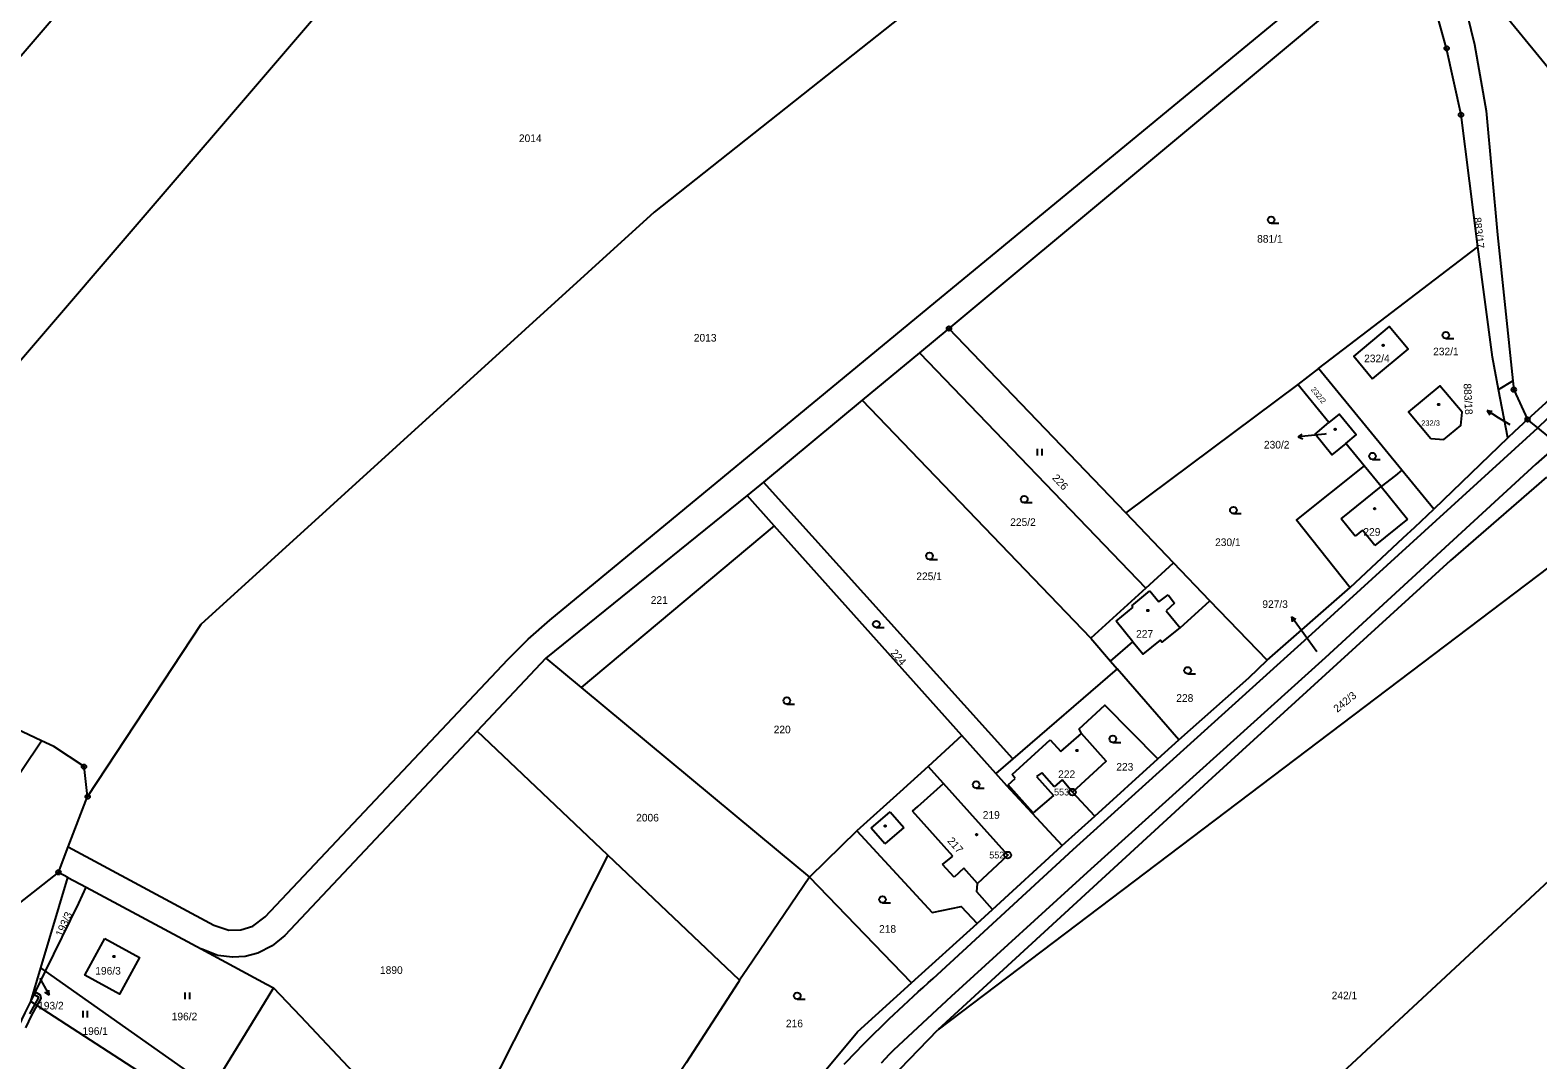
# Model space of a CAD drawing. Extents: x -504988 to -494607, y -1123820 to -1114018.
# Drawn here: x -501568.7 to -501232.9, y -1120834.1 to -1120604.7 of the extents above; entities that cross this region are included whole.
import ezdxf

# ---------------------------------------------------------------- set-up
doc = ezdxf.new("R2010")
doc.units = 0
for name, color, linetype in [('Hranice parcel', 7, 'Continuous'), ('Parcelní čísla', 7, 'Continuous'), ('Pop  PČ popisy', 7, 'Continuous'), ('Vnitřní kresba', 7, 'Continuous'), ('Věcná břemena k části', 7, 'Continuous'), ('Značky bodu BP', 7, 'Continuous'), ('Značky budov', 7, 'Continuous'), ('Značky kultur', 7, 'Continuous')]:
    doc.layers.add(name, color=color, linetype=linetype)

msp = doc.modelspace()

# ---------------------------------------------------------------- linework, layer by layer
at = {"layer": 'Hranice parcel'}
for p, q in [((-501280.06, -1120601.16), (-501364.05, -1120671.17)), ((-501281.73, -1120680.07), (-501246.29, -1120653.02)), ((-501235.2, -1120691.45), (-501195.89, -1120655.5)), ((-501364.05, -1120671.17), (-501370.58, -1120676.58)), ((-501324.65, -1120712.24), (-501364.05, -1120671.17)), ((-501370.58, -1120676.58), (-501383.35, -1120687.17)), ((-501370.58, -1120676.58), (-501320.18, -1120729.02)), ((-501281.73, -1120680.07), (-501286.38, -1120683.62)), ((-501263.17, -1120702.72), (-501281.73, -1120680.07)), ((-501286.38, -1120683.62), (-501324.65, -1120712.24)), ((-501279.44, -1120692.14), (-501286.38, -1120683.62)), ((-501241.66, -1120684.79), (-501238.49, -1120682.81)), ((-501239.58, -1120695.51), (-501241.66, -1120684.79)), ((-501383.35, -1120687.17), (-501405.32, -1120705.37)), ((-501332.44, -1120740.19), (-501383.35, -1120687.17)), ((-501271.61, -1120701.76), (-501275.66, -1120696.79)), ((-501239.58, -1120695.51), (-501256.07, -1120711.39)), ((-501256.07, -1120711.39), (-501263.17, -1120702.72)), ((-501405.32, -1120705.37), (-501408.97, -1120708.4)), ((-501349.84, -1120767), (-501405.32, -1120705.37)), ((-501408.97, -1120708.4), (-501453.79, -1120744.63)), ((-501402.97, -1120715.1), (-501408.97, -1120708.4)), ((-501314.03, -1120723.4), (-501324.65, -1120712.24)), ((-501402.97, -1120715.1), (-501445.99, -1120751.11)), ((-501361.16, -1120761.83), (-501402.97, -1120715.1)), ((-501220.02, -1120716.41), (-501366.55, -1120827.4)), ((-501320.18, -1120729.02), (-501314.03, -1120723.4)), ((-501305.93, -1120731.82), (-501314.03, -1120723.4)), ((-501320.18, -1120729.02), (-501332.44, -1120740.19)), ((-501293.18, -1120745.08), (-501274.71, -1120728.87)), ((-501293.18, -1120745.08), (-501305.93, -1120731.82)), ((-501332.44, -1120740.19), (-501328.05, -1120745.25)), ((-501453.79, -1120744.63), (-501469.11, -1120760.88)), ((-501453.79, -1120744.63), (-501445.99, -1120751.11)), ((-501326.58, -1120746.95), (-501349.84, -1120767)), ((-501328.05, -1120745.25), (-501326.58, -1120746.95)), ((-501312.83, -1120762.81), (-501326.58, -1120746.95)), ((-501440.01, -1120788.52), (-501469.11, -1120760.88)), ((-501361.16, -1120761.83), (-501368.72, -1120768.75)), ((-501353.62, -1120770.27), (-501361.16, -1120761.83)), ((-501317.51, -1120767.05), (-501312.83, -1120762.81)), ((-501349.84, -1120767), (-501353.62, -1120770.27)), ((-501331.56, -1120779.78), (-501317.51, -1120767.05)), ((-501560.18, -1120786.67), (-501555.87, -1120775.45)), ((-501210.52, -1120775.64), (-501314.36, -1120872.14)), ((-501338.84, -1120786.37), (-501331.56, -1120779.78)), ((-501384.55, -1120783.05), (-501395.14, -1120793.39)), ((-501562.35, -1120792.32), (-501560.18, -1120786.67)), ((-501440.01, -1120788.52), (-501475.77, -1120859.1)), ((-501410.68, -1120816.37), (-501440.01, -1120788.52)), ((-501566.29, -1120813.62), (-501560.25, -1120793.45)), ((-501560.25, -1120793.45), (-501562.35, -1120792.32)), ((-501560.25, -1120793.45), (-501556.18, -1120795.64)), ((-501372.36, -1120816.95), (-501395.14, -1120793.39)), ((-501556.18, -1120795.64), (-501530.59, -1120809.39)), ((-501357.78, -1120803.74), (-501354.35, -1120800.59)), ((-501372.36, -1120816.95), (-501357.78, -1120803.74)), ((-501568.52, -1120821.08), (-501566.29, -1120813.62)), ((-501568.52, -1120821.08), (-501565.24, -1120814.36)), ((-501565.24, -1120814.36), (-501566.29, -1120813.62)), ((-501528.2, -1120840.48), (-501565.24, -1120814.36)), ((-501531.14, -1120845.27), (-501568.52, -1120821.08))]:
    msp.add_line(p, q, dxfattribs=at)
for points in [[(-501671.16, -1120727.67), (-501570.2, -1120609.84), (-501469.25, -1120492.02), (-501368.29, -1120374.19)], [(-501354.92, -1120426.36), (-501447.86, -1120534.83), (-501540.79, -1120643.3), (-501633.73, -1120751.77)], [(-501560.18, -1120786.67), (-501527.75, -1120804.11), (-501524.45, -1120805.17), (-501521.73, -1120805.12), (-501519.08, -1120804.28), (-501516.34, -1120802.26), (-501462.32, -1120744.93), (-501457.75, -1120740.38), (-501452.9, -1120736.12), (-501368.66, -1120666.62), (-501284.41, -1120597.12), (-501280.12, -1120591.76), (-501278.34, -1120585.57), (-501279.22, -1120578.46), (-501282.26, -1120573.12), (-501304.82, -1120546.26)], [(-501304.82, -1120546.26), (-501429.67, -1120645.23), (-501530.63, -1120737.12), (-501555.87, -1120775.45)], [(-501246.29, -1120653.02), (-501250.02, -1120623.58), (-501253.23, -1120608.78), (-501256.61, -1120596.72), (-501259.83, -1120588.92), (-501261.34, -1120585.56)], [(-501195.89, -1120655.5), (-501252.94, -1120585.81), (-501254.29, -1120586.94)], [(-501254.29, -1120586.94), (-501250.23, -1120594.76), (-501247.04, -1120607.91), (-501244.45, -1120622.7), (-501241.9, -1120650.35), (-501238.49, -1120682.81)], [(-501241.66, -1120684.79), (-501243.05, -1120677.56), (-501246.29, -1120653.02)], [(-501269.73, -1120682.39), (-501261.79, -1120675.76), (-501265.99, -1120670.73), (-501273.92, -1120677.37), (-501269.73, -1120682.39)], [(-501238.49, -1120682.81), (-501238.28, -1120684.81), (-501235.2, -1120691.45)], [(-501256.78, -1120695.67), (-501253.84, -1120695.91), (-501250.03, -1120692.76), (-501249.77, -1120689.83), (-501254.74, -1120683.92), (-501261.72, -1120689.75), (-501256.78, -1120695.67)], [(-501275.66, -1120696.79), (-501273.34, -1120694.88), (-501277.16, -1120690.24), (-501279.44, -1120692.14)], [(-501275.66, -1120696.79), (-501278.76, -1120699.34), (-501282.53, -1120694.71), (-501279.44, -1120692.14)], [(-501235.2, -1120691.45), (-501238.21, -1120694.2), (-501239.58, -1120695.51)], [(-501225.49, -1120699.35), (-501228.4, -1120696.98), (-501232.93, -1120693.3), (-501235.2, -1120691.45)], [(-501271.61, -1120701.76), (-501286.63, -1120713.8), (-501274.71, -1120728.87)], [(-501263.17, -1120702.72), (-501264.59, -1120703.9), (-501267.84, -1120706.38), (-501271.61, -1120701.76)], [(-501230.98, -1120704.27), (-501252.35, -1120722.85), (-501305.53, -1120771.37), (-501366.55, -1120827.4)], [(-501274.71, -1120728.87), (-501262.88, -1120717.83), (-501260.28, -1120715.43), (-501256.07, -1120711.39)], [(-501328.05, -1120745.25), (-501323.08, -1120740.94), (-501320.78, -1120743.74), (-501316.93, -1120740.58), (-501316.54, -1120741.06), (-501312.6, -1120737.82), (-501305.93, -1120731.82)], [(-501312.83, -1120762.81), (-501297.3, -1120748.97), (-501293.18, -1120745.08)], [(-501566.15, -1120763.01), (-501577.49, -1120757.7), (-501582.39, -1120755.96), (-501584.28, -1120755.3), (-501604.85, -1120748.03), (-501607.45, -1120750.46), (-501619.52, -1120761.74)], [(-501445.99, -1120751.11), (-501402.11, -1120787.6), (-501395.14, -1120793.39)], [(-501331.56, -1120779.78), (-501336.55, -1120774.44), (-501329.03, -1120767.55), (-501334.53, -1120761.38), (-501335.07, -1120760.32), (-501329.32, -1120755.09), (-501317.51, -1120767.05)], [(-501469.11, -1120760.88), (-501511.97, -1120806.37), (-501514.78, -1120808.72), (-501517.97, -1120810.31), (-501520.77, -1120811.04), (-501523.62, -1120811.24), (-501526.86, -1120810.81), (-501530.59, -1120809.39)], [(-501616.43, -1120827.19), (-501615.24, -1120827.97), (-501612.25, -1120823.51), (-501608.46, -1120826.05), (-501607.16, -1120824.12), (-501566.15, -1120763.01)], [(-501555.87, -1120775.45), (-501556.67, -1120768.77), (-501563.41, -1120764.29), (-501566.15, -1120763.01)], [(-501368.72, -1120768.75), (-501374.98, -1120774.47), (-501384.55, -1120783.05)], [(-501354.35, -1120800.59), (-501357.83, -1120796.67), (-501357.71, -1120794.83), (-501350.98, -1120788.47), (-501365.3, -1120772.56), (-501368.72, -1120768.75)], [(-501338.84, -1120786.37), (-501351.16, -1120773.01), (-501353.62, -1120770.27)], [(-501384.55, -1120783.05), (-501367.82, -1120801.27), (-501361.32, -1120799.95), (-501357.78, -1120803.74)], [(-501354.35, -1120800.59), (-501338.98, -1120786.51), (-501338.84, -1120786.37)], [(-501576.78, -1120806), (-501573.49, -1120801.1), (-501562.35, -1120792.32)], [(-501395.14, -1120793.39), (-501408.89, -1120813.72), (-501410.68, -1120816.37)], [(-501565.24, -1120814.36), (-501557.81, -1120799.18), (-501556.18, -1120795.64)], [(-501552.03, -1120807.05), (-501544.3, -1120811.25), (-501548.74, -1120819.43), (-501556.47, -1120815.22), (-501552.03, -1120807.05)], [(-501530.59, -1120809.39), (-501516.03, -1120817.22), (-501514.46, -1120818.06)], [(-501514.46, -1120818.06), (-501516.56, -1120821.49), (-501528.2, -1120840.48)], [(-501475.77, -1120859.1), (-501480.17, -1120854.42), (-501508.38, -1120824.44), (-501514.46, -1120818.06)], [(-501410.68, -1120816.37), (-501411, -1120816.84), (-501422.58, -1120834.72), (-501424.36, -1120837.45)], [(-501404.21, -1120854.49), (-501400.43, -1120848.92), (-501398.63, -1120846.17), (-501394.4, -1120839.76), (-501384.42, -1120827.86), (-501372.36, -1120816.95)], [(-501577.81, -1120840.32), (-501569.81, -1120823.63), (-501568.52, -1120821.08)], [(-501399.7, -1120866.69), (-501395.85, -1120860.73), (-501383.37, -1120844.88), (-501366.55, -1120827.4)]]:
    msp.add_lwpolyline(points, dxfattribs=at)
at = {"layer": 'Pop  PČ popisy'}
for p, q in [((-501241.66, -1120691.05), (-501244.21, -1120689.46)), ((-501244.21, -1120689.46), (-501243.09, -1120689.57)), ((-501244.21, -1120689.46), (-501243.62, -1120690.42)), ((-501239.11, -1120692.63), (-501241.66, -1120691.05)), ((-501286.32, -1120695.32), (-501285.37, -1120694.72)), ((-501283.33, -1120695.01), (-501286.32, -1120695.32)), ((-501286.32, -1120695.32), (-501285.27, -1120695.72)), ((-501286.02, -1120737.84), (-501287.78, -1120735.41)), ((-501287.78, -1120735.41), (-501286.79, -1120735.93)), ((-501287.78, -1120735.41), (-501287.6, -1120736.52)), ((-501282.12, -1120743.2), (-501286.02, -1120737.84)), ((-501566.52, -1120815.91), (-501565.9, -1120817.03)), ((-501565.9, -1120817.03), (-501564.45, -1120819.66)), ((-501564.45, -1120819.66), (-501565.37, -1120819.02)), ((-501564.45, -1120819.66), (-501564.49, -1120818.54))]:
    msp.add_line(p, q, dxfattribs=at)
msp.add_lwpolyline([(-501280.03, -1120694.64), (-501280.35, -1120694.68), (-501283.33, -1120695.01)], dxfattribs=at)
at = {"layer": 'Vnitřní kresba'}
for p, q in [((-501232.93, -1120693.3), (-501228.47, -1120689)), ((-501237.98, -1120697.87), (-501232.93, -1120693.3)), ((-501228.4, -1120696.98), (-501233.33, -1120701.42)), ((-501284.09, -1120739.92), (-501237.98, -1120697.87)), ((-501233.33, -1120701.42), (-501280.3, -1120744.52)), ((-501276.72, -1120713.56), (-501267.84, -1120706.38)), ((-501267.84, -1120706.38), (-501261.94, -1120713.68)), ((-501273.59, -1120717.43), (-501276.72, -1120713.56)), ((-501261.94, -1120713.68), (-501269.19, -1120719.54)), ((-501271.96, -1120716.11), (-501273.59, -1120717.43)), ((-501269.19, -1120719.54), (-501271.96, -1120716.11)), ((-501323.3, -1120732.92), (-501319.3, -1120729.64)), ((-501319.3, -1120729.64), (-501317.29, -1120732.09)), ((-501317.29, -1120732.09), (-501315.26, -1120730.52)), ((-501315.26, -1120730.52), (-501313.82, -1120732.35)), ((-501326.8, -1120736.4), (-501323, -1120733.28)), ((-501323, -1120733.28), (-501323.3, -1120732.92)), ((-501313.82, -1120732.35), (-501315.68, -1120734.06)), ((-501315.68, -1120734.06), (-501312.6, -1120737.82)), ((-501323.08, -1120740.94), (-501326.8, -1120736.4)), ((-501336.42, -1120787.22), (-501284.09, -1120739.92)), ((-501280.3, -1120744.52), (-501332.47, -1120791.62)), ((-501349.95, -1120770.53), (-501341.53, -1120762.83)), ((-501341.53, -1120762.83), (-501339.13, -1120765.4)), ((-501339.13, -1120765.4), (-501334.53, -1120761.38)), ((-501349.29, -1120771.39), (-501349.95, -1120770.53)), ((-501343.4, -1120770.14), (-501344.55, -1120770.95)), ((-501344.55, -1120770.95), (-501340.78, -1120775.17)), ((-501340.63, -1120773.3), (-501343.4, -1120770.14)), ((-501371, -1120777.67), (-501365.3, -1120772.56)), ((-501350.87, -1120772.8), (-501349.29, -1120771.39)), ((-501345.29, -1120779.08), (-501350.87, -1120772.8)), ((-501338.85, -1120771.73), (-501340.63, -1120773.3)), ((-501336.55, -1120774.44), (-501338.85, -1120771.73)), ((-501372.16, -1120778.71), (-501371, -1120777.67)), ((-501340.78, -1120775.17), (-501345.29, -1120779.08)), ((-501381.36, -1120782.48), (-501377.12, -1120778.82)), ((-501377.12, -1120778.82), (-501374.09, -1120782.33)), ((-501363.17, -1120788.74), (-501372.16, -1120778.71)), ((-501378.32, -1120785.99), (-501381.36, -1120782.48)), ((-501374.09, -1120782.33), (-501378.32, -1120785.99)), ((-501367.59, -1120815.93), (-501336.42, -1120787.22)), ((-501365.51, -1120790.59), (-501363.17, -1120788.74)), ((-501362.93, -1120793.39), (-501365.51, -1120790.59)), ((-501332.47, -1120791.62), (-501363.57, -1120819.97)), ((-501360.77, -1120791.42), (-501362.93, -1120793.39)), ((-501357.71, -1120794.83), (-501360.77, -1120791.42)), ((-501363.57, -1120819.97), (-501376.43, -1120831.96))]:
    msp.add_line(p, q, dxfattribs=at)
for points in [[(-501387.37, -1120835.06), (-501386.44, -1120834.07), (-501385.5, -1120833.08), (-501384.52, -1120832.06), (-501383.54, -1120831.05), (-501382.55, -1120830.04), (-501381.53, -1120829.01), (-501380.51, -1120828), (-501379.48, -1120826.99), (-501378.42, -1120825.97), (-501377.37, -1120824.96), (-501376.31, -1120823.96), (-501375.23, -1120822.94), (-501374.15, -1120821.94), (-501373.07, -1120820.94), (-501371.98, -1120819.93), (-501370.89, -1120818.93), (-501369.79, -1120817.94), (-501368.68, -1120816.93), (-501367.59, -1120815.93)], [(-501376.43, -1120831.96), (-501377.34, -1120832.9), (-501378.25, -1120833.85), (-501379.16, -1120834.79)]]:
    msp.add_lwpolyline(points, dxfattribs=at)
at = {"layer": 'Věcná břemena k části'}
msp.add_lwpolyline([(-501569.62, -1120826.96), (-501568.28, -1120824.13), (-501567.1, -1120822), (-501566.23, -1120820.44), (-501566.36, -1120819.71), (-501567.5, -1120818.98), (-501567.76, -1120819.53), (-501566.9, -1120820.07), (-501566.86, -1120820.34), (-501567.6, -1120821.67), (-501568.81, -1120823.85)], dxfattribs=at)
at = {"layer": 'Značky bodu BP'}
for centre, radius in [((-501253.23, -1120608.78), 0.5), ((-501253.23, -1120608.78), 0.0303), ((-501250.02, -1120623.58), 0.5), ((-501250.02, -1120623.58), 0.0303), ((-501364.05, -1120671.17), 0.5), ((-501364.05, -1120671.17), 0.0303), ((-501238.28, -1120684.81), 0.5), ((-501238.28, -1120684.81), 0.0303), ((-501235.2, -1120691.45), 0.5), ((-501235.2, -1120691.45), 0.0303), ((-501556.67, -1120768.77), 0.5), ((-501556.67, -1120768.77), 0.0303), ((-501336.55, -1120774.44), 0.75), ((-501336.55, -1120774.44), 0.03), ((-501555.87, -1120775.45), 0.5), ((-501555.87, -1120775.45), 0.0303), ((-501350.98, -1120788.47), 0.75), ((-501350.98, -1120788.47), 0.03), ((-501562.35, -1120792.32), 0.5), ((-501562.35, -1120792.32), 0.0303)]:
    msp.add_circle(centre, radius, dxfattribs=at)
at = {"layer": 'Značky budov'}
for centre in [(-501267.37, -1120674.95), (-501254.98, -1120688.1), (-501278.04, -1120693.65), (-501269.25, -1120711.29), (-501319.76, -1120734), (-501335.53, -1120765.18), (-501378.27, -1120781.99), (-501357.9, -1120783.93), (-501549.98, -1120811.07)]:
    msp.add_circle(centre, 0.175, dxfattribs=at)
at = {"layer": 'Značky kultur'}
for p, q in [((-501292.31, -1120647.74), (-501290.56, -1120647.74)), ((-501253.4, -1120673.41), (-501251.65, -1120673.41)), ((-501344.32, -1120699.45), (-501344.32, -1120697.95)), ((-501343.32, -1120699.45), (-501343.32, -1120697.95)), ((-501269.75, -1120700.35), (-501268, -1120700.35)), ((-501347.29, -1120709.97), (-501345.54, -1120709.97)), ((-501300.71, -1120712.41), (-501298.96, -1120712.41)), ((-501368.39, -1120722.6), (-501366.64, -1120722.6)), ((-501380.23, -1120737.78), (-501378.48, -1120737.78)), ((-501310.89, -1120748.09), (-501309.14, -1120748.09)), ((-501400.17, -1120754.82), (-501398.42, -1120754.82)), ((-501327.56, -1120763.36), (-501325.81, -1120763.36)), ((-501357.99, -1120773.53), (-501356.24, -1120773.53)), ((-501378.85, -1120799.12), (-501377.1, -1120799.12)), ((-501534.11, -1120820.59), (-501534.11, -1120819.09)), ((-501533.11, -1120820.59), (-501533.11, -1120819.09)), ((-501397.83, -1120820.58), (-501396.08, -1120820.58)), ((-501556.86, -1120824.63), (-501556.86, -1120823.13)), ((-501555.86, -1120824.63), (-501555.86, -1120823.13))]:
    msp.add_line(p, q, dxfattribs=at)
for centre in [(-501292.31, -1120646.99), (-501253.4, -1120672.66), (-501269.75, -1120699.6), (-501347.29, -1120709.22), (-501300.71, -1120711.66), (-501368.39, -1120721.85), (-501380.23, -1120737.03), (-501310.89, -1120747.34), (-501400.17, -1120754.07), (-501327.56, -1120762.61), (-501357.99, -1120772.78), (-501378.85, -1120798.37), (-501397.83, -1120819.83)]:
    msp.add_circle(centre, 0.75, dxfattribs=at)

# ---------------------------------------------------------------- texts
at = {"layer": 'Parcelní čísla'}
for s, height, p in [('2014', 1.7, (-501459.82, -1120629.65)), ('881/1', 1.7, (-501295.43, -1120652.06)), ('2013', 1.7, (-501420.87, -1120674.09)), ('232/4', 1.7, (-501271.6, -1120678.69)), ('232/1', 1.7, (-501256.24, -1120677.15)), ('232/3', 1.2, (-501258.88, -1120692.85)), ('230/2', 1.7, (-501293.92, -1120697.91)), ('225/2', 1.7, (-501350.41, -1120715.16)), ('229', 1.7, (-501271.77, -1120717.34)), ('230/1', 1.7, (-501304.79, -1120719.64)), ('225/1', 1.7, (-501371.32, -1120727.22)), ('221', 1.7, (-501430.46, -1120732.51)), ('927/3', 1.7, (-501294.27, -1120733.43)), ('227', 1.7, (-501322.38, -1120740.05)), ('228', 1.7, (-501313.43, -1120754.34)), ('220', 1.7, (-501403.09, -1120761.35)), ('222', 1.7, (-501339.74, -1120771.31)), ('223', 1.7, (-501326.79, -1120769.66)), ('2006', 1.7, (-501433.71, -1120780.99)), ('219', 1.7, (-501356.53, -1120780.38)), ('218', 1.7, (-501379.62, -1120805.77)), ('196/3', 1.7, (-501554.16, -1120815.1)), ('1890', 1.7, (-501490.76, -1120814.94)), ('193/2', 1.7, (-501566.89, -1120822.86)), ('242/1', 1.7, (-501278.83, -1120820.59)), ('196/2', 1.7, (-501537.14, -1120825.27)), ('196/1', 1.7, (-501557.03, -1120828.53)), ('216', 1.7, (-501400.36, -1120826.83))]:
    msp.add_text(s, height=height, dxfattribs=at).set_placement(p)
for s, height, rotation, p in [('883/17', 1.7, 276, (-501247.24, -1120646.5)), ('883/18', 1.7, 273, (-501249.46, -1120683.46)), ('232/2', 1.2, 309, (-501283.54, -1120684.81)), ('226', 1.7, 313, (-501341.18, -1120704.58)), ('224', 1.7, 311, (-501377.17, -1120743.53)), ('242/3', 1.7, 39, (-501277.57, -1120756.8)), ('217', 1.7, 311, (-501364.51, -1120785.38)), ('193/3', 1.7, 66, (-501561.54, -1120806.8))]:
    msp.add_text(s, height=height, rotation=rotation, dxfattribs=at).set_placement(p)
at = {"layer": 'Značky bodu BP'}
for s, p in [('553', (-501340.65, -1120775.19)), ('552', (-501355.08, -1120789.22))]:
    msp.add_text(s, height=1.5, dxfattribs=at).set_placement(p)

doc.saveas('drawing.dxf')
